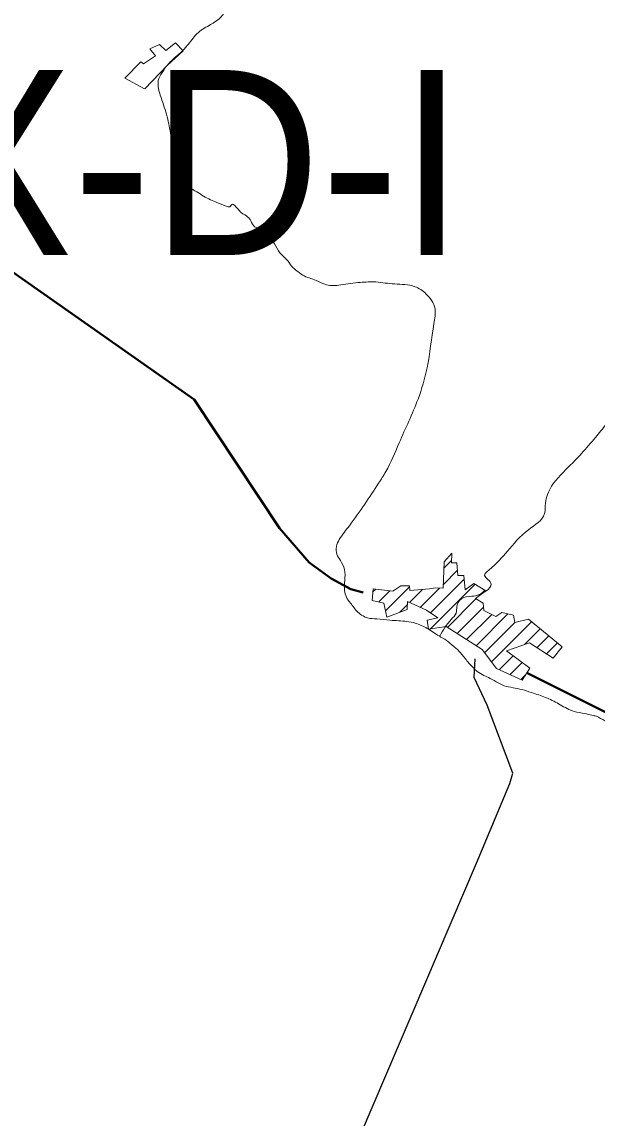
# Model space of a CAD drawing. Extents: x -1643653 to 4543381, y 1624270 to 13878484.
# Drawn here: x 600995 to 602549, y 8911389 to 8914352 of the extents above; entities that cross this region are included whole.
import ezdxf

# ---------------------------------------------------------------- set-up
doc = ezdxf.new("R2010")
doc.units = 0
doc.header["$LTSCALE"] = 200
doc.layers.add('6', color=7, linetype='Continuous', lineweight=13)
doc.layers.add('60', color=7, linetype='Continuous', lineweight=13)

msp = doc.modelspace()

# ---------------------------------------------------------------- linework, layer by layer
at = {"layer": '6'}
for p, q in [((602135, 8912875.4), (602155.7, 8912896.1)), ((602133.7, 8912831.7), (602171.7, 8912869.7)), ((601977.2, 8912760.1), (602042.3, 8912825.1)), ((602071.4, 8912769.4), (602123.7, 8912821.7)), ((602097.7, 8912710.8), (602219.3, 8912832.4)), ((602098.9, 8912754.4), (602189.8, 8912845.4)), ((601943.4, 8912811.1), (601950.9, 8912818.6)), ((601959, 8912784.3), (601988.9, 8912814.2)), ((602042.5, 8912783), (602077.5, 8912817.9)), ((602144.7, 8912715.4), (602221.8, 8912792.6)), ((602230, 8912800.7), (602245.6, 8912816.3)), ((602015.9, 8912756.3), (602036.3, 8912776.7)), ((602170.6, 8912698.8), (602242, 8912770.3)), ((602196.4, 8912682.3), (602264.6, 8912750.5)), ((602222.3, 8912665.7), (602308.3, 8912751.7)), ((602263.7, 8912622.3), (602372.5, 8912731.1)), ((602245.3, 8912646.4), (602328.2, 8912729.2)), ((602352.6, 8912668.8), (602395.7, 8912711.9)), ((602386.8, 8912660.5), (602418.9, 8912692.7)), ((602412.6, 8912643.9), (602442.2, 8912673.5)), ((602284.8, 8912601), (602322.3, 8912638.5)), ((602314.1, 8912587.8), (602346.7, 8912620.4)), ((602343.4, 8912574.7), (602356.4, 8912587.7))]:
    msp.add_line(p, q, dxfattribs=at)
at = {"layer": '6', "lineweight": 40}
for points in [[(599384.5, 8914691.3), (599431.6, 8914660.4), (600961.1, 8913682.3), (601460.1, 8913331.7), (601690.5, 8912983.4), (601771, 8912890.8), (601830.7, 8912847.9), (601883.5, 8912819.1), (601916.8, 8912809.3)], [(602359.4, 8912592.4), (603029.3, 8912257.4), (603138.7, 8912220.8), (603182.6, 8912223.2), (603204.8, 8912244.9), (603326.1, 8912317.9), (603397.7, 8912342), (603699.3, 8912323), (603880.6, 8912337.8), (604543.9, 8912340.6)]]:
    msp.add_lwpolyline(points, dxfattribs=at)
at = {"layer": '6'}
msp.add_lwpolyline([(601325.9, 8914171.2), (601272.5, 8914199.8), (601316.2, 8914243.7), (601323.4, 8914238.7), (601355.9, 8914260.2), (601340.2, 8914278.9), (601366.8, 8914291.3), (601383.8, 8914274.5), (601410.1, 8914295.4), (601430.3, 8914274.2), (601388, 8914234.8), (601326.8, 8914171.2)], dxfattribs=at)
msp.add_lwpolyline([(602112.7, 8912822.2), (602133.4, 8912821.3), (602135.5, 8912892.7), (602156.4, 8912916.1), (602155.4, 8912889.7), (602169.7, 8912889.6), (602173, 8912856), (602188.7, 8912855.8), (602192.7, 8912816.5), (602216.4, 8912834.2), (602248.4, 8912814.6), (602220.3, 8912793.4), (602241, 8912781.1), (602242.9, 8912761.1), (602275.7, 8912745.1), (602291.5, 8912755.7), (602322.9, 8912748.3), (602327, 8912728.9), (602364.2, 8912737.9), (602455.1, 8912662.8), (602430.5, 8912632.3), (602366.5, 8912673.6), (602304.2, 8912652), (602367.4, 8912605), (602347.1, 8912573), (602277.3, 8912604.3), (602238.5, 8912655.4), (602141.1, 8912717.7), (602093.9, 8912710.2), (602089.8, 8912735.3), (602118.4, 8912741.4), (602087.9, 8912761.7), (602036.6, 8912785.7), (602035.7, 8912763.6), (601980.5, 8912743.3), (601973, 8912781.3), (601941.6, 8912788), (601944, 8912819.4), (601997.6, 8912813.2), (602019.1, 8912828), (602042, 8912827.8), (602043.3, 8912815), (602096.2, 8912819.5)], close=True, dxfattribs=at)
at = {"layer": '6', "lineweight": 25}
msp.add_lwpolyline([(601910.1, 8911344.1), (602223.7, 8912077.8), (602313.4, 8912293.8), (602321.9, 8912321.1), (602252.1, 8912505.5), (602217.1, 8912579.8), (602219.3, 8912630.5)], dxfattribs=at)
at = {"layer": '6'}
for points in [[(601951.6, 8913649.2), (601909.2, 8913648), (601856.4, 8913641), (601817.5, 8913641.6), (601789.7, 8913653.2), (601753.7, 8913667.7), (601736.3, 8913680.5), (601724.7, 8913690.4), (601710.2, 8913710.1), (601691.6, 8913727.6), (601677.7, 8913751.9), (601657.4, 8913769.3), (601649.2, 8913774), (601640.5, 8913788.6), (601634.2, 8913794.4), (601623.7, 8913798.5), (601613.3, 8913814.8), (601605.7, 8913824.6), (601587.7, 8913836.2), (601579.6, 8913844.9), (601569.8, 8913855.4), (601563.4, 8913859.4), (601556.4, 8913852.5), (601546.5, 8913853.7), (601521.6, 8913864.1), (601504.8, 8913871.1), (601467, 8913892.6), (601448.5, 8913905.3), (601431.6, 8913931.4), (601417.7, 8913965.1), (601398.6, 8914039.4), (601388.7, 8914089.4), (601373, 8914140.5), (601363.2, 8914176.6), (601363.2, 8914193.5), (601373.6, 8914215.5), (601395.7, 8914244), (601422.9, 8914268.4), (601443.8, 8914291), (601471.7, 8914323.5), (601504.8, 8914345), (601530.3, 8914363), (601540.7, 8914375.8), (601547.1, 8914406), (601547.1, 8914431.5), (601544.2, 8914448.3), (601540.7, 8914499.4), (601534.9, 8914539.5), (601541.9, 8914580.1), (601544.2, 8914614.4), (601557.6, 8914638.8), (601576.7, 8914659.1), (601598.2, 8914675.9), (601608.6, 8914694.5), (601609.2, 8914720.1)], [(602696, 8912357.8), (602680.8, 8912383.1), (602647.7, 8912416.2), (602598, 8912451.4), (602570, 8912462.8), (602547.3, 8912475), (602535.2, 8912478), (602516.1, 8912482.4), (602487.4, 8912488), (602449.6, 8912506.3), (602414.8, 8912524.1), (602377.1, 8912537.6), (602328, 8912551.5), (602304.1, 8912555.8), (602259.8, 8912577.6), (602243.2, 8912585.8), (602225.4, 8912596.2), (602215, 8912605.8), (602200.2, 8912622.3), (602189.8, 8912634.5), (602170.7, 8912656.7), (602161.6, 8912664.1), (602142.5, 8912680.1), (602122, 8912692.3), (602089.9, 8912712.7), (602057.3, 8912727.1), (602035.2, 8912731.4), (601989.5, 8912734.9), (601954.3, 8912738.4), (601929.1, 8912741), (601916.6, 8912746.2), (601902.6, 8912756.6), (601882.7, 8912781), (601871.5, 8912797), (601866.9, 8912815.5), (601867.4, 8912842.2), (601866.3, 8912871.8), (601855.3, 8912896.2), (601846, 8912913), (601844.8, 8912934.5), (601852.4, 8912953.1), (601866.3, 8912972.8), (601879.6, 8912990.2), (601921.4, 8913048.8), (601958.6, 8913105.1), (601978.3, 8913136.4), (602014.3, 8913214.3), (602065.3, 8913332.2), (602089.7, 8913416.9), (602108.3, 8913537.1), (602111.2, 8913576.6), (602086.8, 8913617.2), (602056.6, 8913636.4), (602002.1, 8913643.9), (601951.6, 8913649.2)], [(602123.8, 8912691.3), (602154.7, 8912736.8), (602168.1, 8912753.6), (602170.3, 8912772.6), (602182.6, 8912792.7), (602210.6, 8912799.4), (602230.7, 8912803.9), (602250.8, 8912815.1), (602263.2, 8912831.8), (602254.2, 8912845.3), (602245.2, 8912855.3), (602256.4, 8912869.9), (602306.8, 8912921.3), (602363.8, 8912979.5), (602407.4, 8913023.1), (602409.6, 8913051), (602426.4, 8913096.9), (602477.8, 8913155), (602506.9, 8913185.2), (602544.9, 8913228.8), (602574, 8913264.6), (602603.1, 8913303.8), (602648.9, 8913340.7), (602700.4, 8913372), (602752.9, 8913427.9), (602792.1, 8913473.7), (602815.7, 8913506.4)]]:
    msp.add_spline(points, degree=3, dxfattribs=at)
at = {"layer": '60', "lineweight": 25}
msp.add_spline([(814781, 9009175.5), (814787.2, 9009173.4), (814796.9, 9009173.4), (814799.4, 9009172.4), (814805.1, 9009174.5), (814805.6, 9009176.5), (814811.7, 9009179.5), (814811.7, 9009179.5), (814801.5, 9009181), (814790.7, 9009181.5), (814784.1, 9009183.1), (814777.4, 9009185.1), (814778.4, 9009175.5)], degree=3, dxfattribs=at)

# ---------------------------------------------------------------- texts
at = {"layer": '6', "width": 0.95}
msp.add_text('SC-24-X-D-I', height=500, dxfattribs=at).set_placement((598696.7, 8913722.1))

doc.saveas('drawing.dxf')
